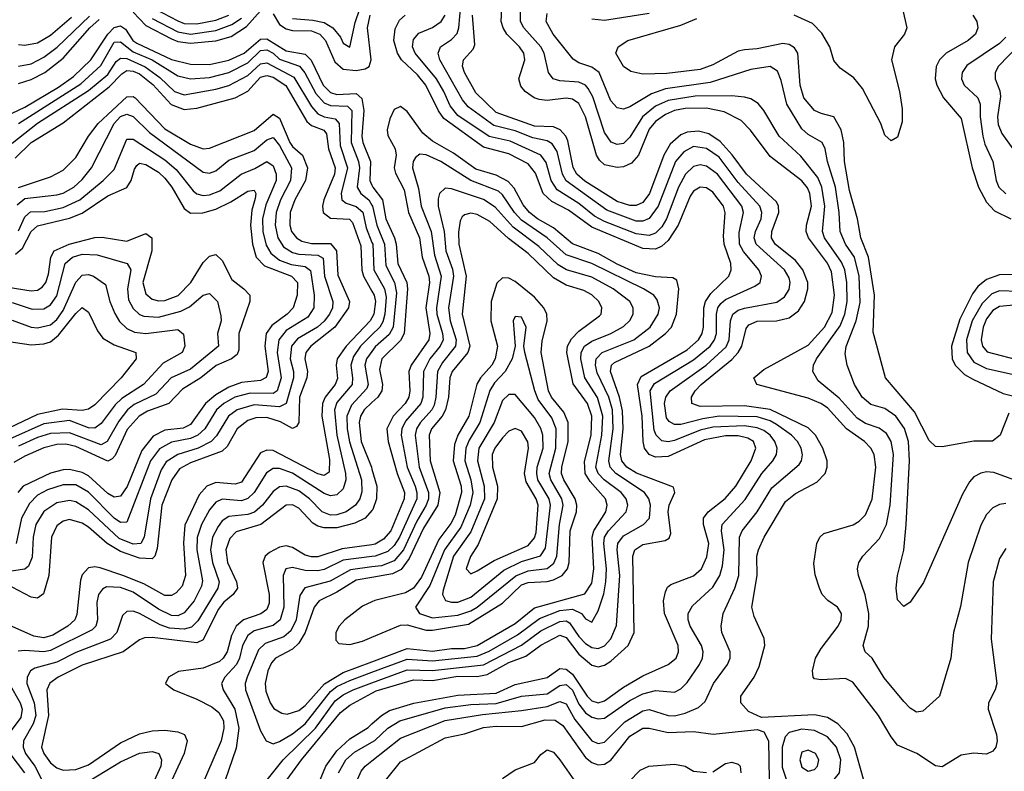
# Model space of a CAD drawing. Header units: inches. Extents: x 501365 to 657855, y 482276 to 547543.
# Tile 577 of 656: x 588894 to 591986, y 514534 to 516896. Entities that reach past the tile are written whole.
import ezdxf

# ---------------------------------------------------------------- set-up
doc = ezdxf.new("R2010")
doc.units = ezdxf.units.IN
doc.header["$MEASUREMENT"] = 0
doc.layers.add('A5581', color=7, linetype='Continuous')
doc.layers.add('A5591', color=7, linetype='Continuous')

msp = doc.modelspace()

# ---------------------------------------------------------------- linework, layer by layer
at = {"layer": 'A5581', "color": 5}
for points, elevation in [([(589750, 516899.3), (589814.3, 516894.3), (589850, 516886.7), (589877.4, 516870), (589901, 516841), (589910, 516822), (589930, 516809.4), (589947, 516887), (589990, 517014)], 2540), ([(589250, 516918.9), (589290, 516877.2), (589370, 516835.7), (589390, 516827.1), (589430, 516821.4), (589510, 516829.5), (589557.5, 516842.5), (589605.7, 516874.3), (589650, 516923.5)], 2520), ([(589317.7, 516930), (589390, 516892.1), (589410, 516883.6), (589450, 516882.9), (589510, 516893.8), (589550.3, 516909.7)], 2560), ([(588890, 516749.5), (588930, 516757.1), (588970, 516777.7), (589011.2, 516808.8), (589112.9, 516907.1)], 2540), ([(588890, 516818), (588910, 516815.3), (588950, 516823), (588990, 516847.3), (589056.6, 516903.4)], 2560), ([(588890, 516695.5), (588930, 516708.2), (588972.2, 516730), (589030, 516774.4), (589114.1, 516870), (589143.6, 516896.4)], 2520), ([(589310, 516899.4), (589390, 516857.9), (589430, 516850.5), (589510, 516862), (589560, 516880.1), (589590, 516900.2)], 2540), ([(589690, 516914.4), (589710, 516880.7), (589730, 516867), (589750, 516861.4), (589810, 516860.3), (589836.2, 516850), (589854.3, 516830), (589883.7, 516763.7), (589910, 516740.5), (589950, 516735.6), (589978.4, 516741.6), (589991, 516749), (589997.7, 516770), (589985.8, 516870), (589994, 516910)], 2520), ([(588870, 516602.2), (588910, 516620.7), (589016.1, 516683.9), (589062.9, 516717.1), (589116.8, 516770), (589170, 516850.6), (589190, 516870.6), (589210, 516876.1), (589225.6, 516865.6), (589248.6, 516830), (589261.9, 516821.9), (589370, 516770.2), (589430, 516755.7), (589490, 516755.2), (589550, 516768.7), (589598.1, 516790), (589650, 516834.5), (589670, 516835.5), (589730, 516798.1), (589790, 516787.6), (589808.5, 516768.5), (589846.6, 516690), (589870, 516667.4), (589890, 516660.3), (589950, 516663.8), (589968, 516648), (589974.8, 516610), (589968.4, 516530), (589971.3, 516510), (589995.7, 516450), (589993.5, 516390), (590000, 516375.9)], 2480), ([(588890, 516569.6), (589085.4, 516694.6), (589148.8, 516751.2), (589190, 516825.1), (589210, 516826), (589250, 516795), (589309.3, 516769.3), (589390, 516719.1), (589430, 516709.6), (589490, 516713.9), (589550, 516730.2), (589610, 516760.1), (589650, 516798.7), (589670, 516801), (589690, 516790.2), (589710, 516771.7), (589772.6, 516750), (589789.2, 516729.2), (589823.8, 516663.8), (589850, 516634.9), (589870, 516625.7), (589923.5, 516623.5), (589936.3, 516610), (589934.8, 516510), (589957.7, 516450), (589960.4, 516430), (589953.8, 516370), (589965.2, 516350), (589990.1, 516330.1), (590000, 516312.5)], 2460), ([(588870, 516508.1), (588950, 516570.2), (589110, 516673.2), (589170, 516723.8), (589196.2, 516763.8), (589210, 516775), (589230, 516773.2), (589287.3, 516747.3), (589334.3, 516714.3), (589379.5, 516670), (589410, 516659.1), (589510, 516677.2), (589550, 516689), (589610, 516720.2), (589650, 516757.2), (589670, 516760.5), (589755, 516714.9), (589810, 516622.6), (589830, 516600.2), (589850, 516590.5), (589884, 516584), (589897.2, 516570), (589900, 516500), (589923.2, 516430), (589902.9, 516350), (589905.8, 516330), (589918.8, 516318.9), (589950, 516309.1), (589970.8, 516290.8), (589981.5, 516241.5), (590000, 516195.6)], 2440), ([(588879.5, 516460.5), (588930, 516510.3), (589030, 516572), (589174.9, 516685.1), (589214, 516726), (589230, 516736.2), (589250, 516734.2), (589270, 516725.8), (589311.6, 516691.6), (589369.2, 516629.2), (589410, 516614), (589450, 516617.4), (589570, 516650.1), (589610, 516671.4), (589650, 516714.6), (589670, 516720.7), (589690, 516714.9), (589729.2, 516689.2), (589795.9, 516575.9), (589810, 516563), (589849, 516549), (589857.5, 516537.5), (589863.2, 516490), (589884.2, 516430), (589882.2, 516410), (589848.3, 516330), (589844.2, 516310), (589846.9, 516290), (589870, 516272.3), (589929, 516269), (589938.7, 516258.7), (589964.8, 516184.8), (589968.3, 516108.3), (589973.8, 516090), (590000, 516043.1)], 2420), ([(588890, 516368.7), (588990, 516401.7), (589030, 516423), (589070, 516462.2), (589110, 516530.1), (589140, 516570), (589230, 516652.9), (589250, 516654.6), (589255.9, 516650), (589350, 516553.1), (589430, 516504.8), (589470, 516490.1), (589490, 516492.4), (589630, 516547.9), (589690, 516599.3), (589710, 516586.3), (589741.5, 516510), (589750, 516496.8), (589781.7, 516470), (589797, 516430), (589790.7, 516390), (589757.6, 516330), (589742.9, 516290), (589742, 516250), (589747.7, 516230), (589763, 516210), (589780.2, 516200.2), (589810, 516192.3), (589870, 516193), (589888.8, 516170), (589893, 516093), (589929, 516010), (589926.6, 515990), (589883, 515930), (589808.3, 515870), (589792.1, 515850), (589788.6, 515830), (589797, 515790), (589795.3, 515770), (589771.9, 515710), (589770, 515630), (589762.9, 515617.1), (589750, 515611.7), (589712.3, 515632.3), (589670, 515645.7), (589635.5, 515644.5), (589610, 515636.8), (589576.9, 515610), (589545.4, 515554.6), (589530, 515539.6), (589430, 515503.8), (589395.9, 515484.1), (589371, 515450), (589340, 515370), (589325.9, 515234.1), (589318.1, 515210), (589310, 515201.7), (589270, 515203.8), (589210, 515225.3), (589168.8, 515250), (589110, 515301.8), (589090, 515313.7), (589050, 515325.1), (589030, 515320.7), (589010, 515305.9), (588993.3, 515270), (588985.5, 515150), (588968, 515092), (588950, 515078.4), (588930, 515081.8), (588870, 515113)], 2380), ([(588885.8, 516314.2), (588910, 516333.7), (589010, 516345.1), (589030, 516350.9), (589063.5, 516370), (589090, 516393.5), (589119.1, 516430), (589190.4, 516570), (589210, 516591.5), (589230, 516599.1), (589250, 516592), (589301.1, 516541.1), (589470, 516416.3), (589490, 516413.8), (589510, 516420.9), (589550, 516453.8), (589630, 516485), (589670, 516518.3), (589690, 516525.4), (589710, 516500.5), (589747, 516430), (589744.2, 516390), (589712.2, 516330), (589698.8, 516290), (589696, 516250), (589704.1, 516210), (589722.4, 516182.4), (589750, 516164.2), (589770, 516158.6), (589830, 516156.3), (589846.3, 516146.3), (589850.9, 516090), (589877.2, 516010), (589876.2, 515990), (589867, 515970), (589850, 515948.9), (589829.4, 515930), (589766.6, 515893.4), (589747.7, 515870), (589743.4, 515830), (589753.6, 515790), (589753.1, 515770), (589730, 515689.9), (589710, 515679.7), (589630, 515685.6), (589576.5, 515670), (589549.5, 515650), (589512.2, 515587.8), (589495, 515570), (589454.6, 515550), (589390.8, 515529.2), (589353.9, 515506.1), (589338.3, 515481.7), (589304.2, 515390), (589284.3, 515270), (589274.3, 515250), (589250, 515247.6), (589206.2, 515266.2), (589110, 515356), (589070, 515380.8), (589050, 515385.5), (589010, 515377.9), (588970, 515351.1), (588944.7, 515310), (588935.8, 515270), (588932.7, 515207.3), (588921.1, 515178.9), (588910, 515169), (588830, 515158)], 2360), ([(588890, 516232.8), (588910, 516276.4), (588928, 516292), (588973.1, 516293.1), (589030, 516305.2), (589083, 516330), (589156.3, 516390), (589190, 516425.5), (589230, 516520.5), (589250, 516519.9), (589350, 516455.7), (589384.7, 516424.7), (589438.4, 516358.4), (589450, 516348.8), (589470, 516343.1), (589490, 516344.9), (589521.7, 516358.3), (589589.5, 516410.5), (589632.2, 516427.8), (589670, 516450.1), (589690, 516437), (589698.7, 516410), (589698.6, 516390), (589666.6, 516313.5), (589656.6, 516270), (589657.2, 516230), (589667.2, 516187.2), (589682, 516162), (589710, 516139.9), (589746.7, 516126.6), (589790, 516120.5), (589807.4, 516107.4), (589818.6, 516030), (589817.7, 515990), (589798.6, 515961.4), (589730, 515918.7), (589707.2, 515890), (589702.1, 515850), (589714.6, 515770), (589702.2, 515730), (589690, 515720.9), (589617.8, 515722.2), (589569.7, 515710), (589535, 515690), (589512, 515670), (589475.5, 515610), (589453.2, 515590), (589430, 515580.1), (589370, 515568.3), (589332.6, 515547.4), (589304.9, 515510), (589230, 515316.8), (589210, 515315.7), (589190, 515329.4), (589110, 515411.3), (589070, 515434.6), (589030, 515434.3), (588981.4, 515418.6), (588950, 515402.4), (588924.3, 515375.7), (588899.6, 515330), (588882.9, 515250)], 2340), ([(588880.9, 516159.1), (588902.3, 516177.7), (588930, 516230.4), (588950, 516248), (589050, 516271.6), (589090, 516288.3), (589170, 516341.9), (589230, 516368.1), (589243.7, 516390), (589253.9, 516426.1), (589262.1, 516437.9), (589270, 516444.5), (589290, 516440.7), (589330, 516416.3), (589350, 516397.5), (589371.4, 516370), (589410, 516302.2), (589430, 516287.5), (589468.7, 516288.7), (589510, 516300.2), (589557.1, 516322.9), (589610, 516357.3), (589630, 516360.1), (589634.9, 516350), (589633.4, 516333.4), (589623.2, 516296.8), (589619, 516250), (589625, 516190), (589636.8, 516150), (589662.2, 516122.2), (589747.7, 516090), (589765.7, 516070), (589765, 516030), (589752.7, 515990), (589733.5, 515970), (589685.1, 515934.9), (589667.6, 515910), (589663.3, 515870), (589673.8, 515790), (589668.2, 515771.8), (589650, 515762.1), (589590, 515755.8), (589550, 515741.7), (589510, 515717.1), (589477.3, 515690), (589430, 515623.7), (589407.2, 515612.8), (589350, 515605.6), (589313.1, 515586.9), (589277.3, 515542.7), (589230.8, 515429.2), (589210, 515398.5), (589190, 515395.7), (589170, 515406.7), (589110, 515462.2), (589090, 515472.8), (589050, 515482.1), (589030, 515481.6), (588990, 515470.9), (588905.1, 515430), (588887.9, 515410)], 2320), ([(588830, 516060), (588930, 516043.8), (588950, 516046.2), (588964.7, 516055.3), (588975.8, 516070), (588984.2, 516095.8), (588991.2, 516150), (589002.4, 516170), (589049.2, 516190.8), (589130, 516211.1), (589152.3, 516212.3), (589230, 516199.5), (589290, 516223.8), (589308.7, 516210), (589309.1, 516170), (589280, 516070), (589290, 516034.8), (589310, 516017.6), (589330, 516012.3), (589350, 516013.2), (589391.2, 516028.8), (589430.8, 516070), (589470, 516132.4), (589490, 516152.4), (589510, 516158), (589530, 516139.1), (589559.4, 516079.4), (589597.9, 516050), (589615.9, 516030), (589616.5, 516010), (589581.4, 515910), (589581.8, 515858.2), (589576.3, 515843.7), (589558.5, 515830), (589510.3, 515809.7), (589462.1, 515770), (589405.4, 515734.6), (589361.6, 515690), (589294.7, 515665.3), (589268.5, 515650), (589231.5, 515608.5), (589193.1, 515526.9), (589183.6, 515516.4), (589170, 515508.3), (589070, 515555.3), (589038.3, 515561.7), (589010, 515561.2), (588970, 515550.8), (588910, 515524.5), (588875.7, 515504.3)], 2280), ([(588870, 516006.8), (588933.4, 515986.6), (588970, 515987.2), (588990, 515999.5), (589010, 516028.6), (589036.4, 516130), (589059.6, 516150), (589090, 516158.5), (589137.4, 516157.4), (589231.2, 516130), (589243, 516110), (589232.6, 516050), (589235.9, 516015.9), (589250, 515988.3), (589269.6, 515969.6), (589284, 515964), (589330, 515961.3), (589399.8, 515980.2), (589426.9, 515993.1), (589470, 516030.6), (589490, 516035.5), (589514.5, 516010), (589525.7, 515965.7), (589525.9, 515950), (589514.7, 515910), (589517.5, 515870), (589430, 515797.5), (589369.7, 515770.3), (589321.3, 515718.7), (589253.6, 515686.4), (589232.1, 515670), (589205.3, 515634.8), (589168.6, 515570), (589150, 515560.3), (589050, 515597.8), (588990, 515595.7), (588950, 515583), (588890, 515555.4)], 2260), ([(588870, 515952.1), (588929.6, 515929.6), (588950, 515927.5), (588990, 515936.7), (589010, 515953.7), (589030, 515981.6), (589070, 516070.7), (589090, 516093.3), (589110, 516095.5), (589125.3, 516090), (589163.3, 516063.3), (589176.7, 516010), (589192.5, 515972.5), (589207.6, 515947.6), (589230, 515925.3), (589254, 515914), (589290, 515909.3), (589390, 515922.7), (589408, 515908), (589412.3, 515870), (589404.1, 515850), (589343.9, 515816.1), (589282.2, 515750), (589214.2, 515705.8), (589194, 515686), (589150, 515627.5), (589130, 515612.4), (589110, 515613.3), (589050, 515636.4), (588970, 515626.3), (588862, 515578)], 2240), ([(588830, 515888.6), (588930, 515873.7), (588970, 515876.9), (588990, 515883.6), (589015.8, 515904.2), (589070, 515973), (589090, 515991.4), (589110, 515977.3), (589137.8, 515917.8), (589154.6, 515894.6), (589190, 515874.4), (589258, 515850), (589259.4, 515830), (589212, 515770), (589130, 515686.2), (589110, 515671.8), (589090, 515667.8), (589027.7, 515672.3), (588950, 515654.9), (588837.8, 515602.2)], 2220), ([(590000, 515959.5), (589994.5, 515950), (589918.7, 515870), (589891, 515830), (589887.9, 515810), (589891.3, 515768.7), (589884.2, 515750), (589852.8, 515710), (589844.4, 515690), (589842.9, 515650), (589866.5, 515513.5), (589865.7, 515474.3), (589850, 515463.7), (589830, 515469), (589690, 515541.8), (589670, 515543.2), (589650, 515534.4), (589590, 515442.5), (589570, 515436.2), (589510, 515442), (589481, 515430), (589457.5, 515402.5), (589412.8, 515307.2), (589408.2, 515251.8), (589414.3, 515150), (589403.7, 515116.3), (589385, 515095), (589370, 515086.7), (589350, 515087.2), (589283.6, 515123.6), (589218.1, 515150), (589146.3, 515173.7), (589130, 515176.8), (589110, 515173.2), (589090, 515152), (589084.7, 515135.3), (589073.5, 515026.5), (589066.7, 515010), (589044.9, 514990), (588997.6, 514962.4), (588970, 514954), (588938.6, 514958.6), (588870, 514989.5)], 2420), ([(590000, 515905.7), (589964.1, 515870), (589942, 515838), (589933.4, 515810), (589939.3, 515770), (589937.3, 515750), (589890, 515693.3), (589882, 515670), (589890, 515590), (589916.3, 515470), (589917.9, 515450), (589910, 515421.4), (589890, 515402.8), (589870, 515399.8), (589850, 515407.4), (589750, 515471), (589710, 515485.7), (589690, 515485.4), (589668.4, 515471.6), (589629.9, 515410.1), (589610, 515390.9), (589590, 515384.5), (589530, 515389), (589510, 515379.9), (589490, 515356.2), (589464.5, 515310), (589451.1, 515268.9), (589450, 515230), (589467.5, 515132.5), (589464.3, 515115.7), (589441.7, 515070), (589410, 515032.3), (589390, 515023.1), (589370, 515023.5), (589330, 515043.5), (589250, 515097.5), (589210, 515112.2), (589166.6, 515113.4), (589153.3, 515106.7), (589141.3, 515090), (589135.5, 515064.5), (589138.1, 515010), (589132.4, 514990), (589121, 514979), (588990, 514913.7), (588970, 514910.2), (588910, 514914.3), (588888.7, 514911.3)], 2440), ([(590000, 515853.6), (589983, 515830), (589977.9, 515810), (589987.9, 515750), (589983.5, 515736.5), (589935.2, 515684.8), (589921.1, 515650), (589922.2, 515610), (589929.7, 515569.7), (589967.2, 515450), (589967.8, 515412.2), (589961.6, 515390), (589948.4, 515370), (589919.1, 515350), (589890, 515340), (589870, 515339.2), (589843.5, 515350), (589803.8, 515390), (589770, 515415.5), (589730, 515430.2), (589710, 515427.6), (589690, 515413.1), (589656.1, 515370), (589631, 515349), (589610, 515341.6), (589550, 515334.6), (589530, 515320.9), (589516.5, 515303.5), (589499.5, 515270), (589492.8, 515230), (589499, 515190), (589519.9, 515130), (589516.1, 515110), (589453.1, 515006.9), (589433, 514987), (589410, 514981.2), (589364.4, 514984.4), (589334.9, 514994.9), (589270, 515030.6), (589250, 515037), (589230, 515036.4), (589216.6, 515023.4), (589198.3, 514970), (589179.1, 514950), (589070, 514907.1), (589010, 514877), (588941.1, 514858.9), (588927.4, 514850), (588917.1, 514830), (588916.3, 514810), (588939.1, 514750), (588944.5, 514710), (588936.4, 514683.6), (588905.8, 514630), (588904.6, 514610), (588912.2, 514590), (588941.8, 514550), (588970, 514494.8)], 2460), ([(590000, 515692.7), (589975.8, 515670), (589964.1, 515650), (589959.5, 515630), (589966.1, 515570), (589998.2, 515490), (590000, 515483.7)], 2480), ([(590000, 515353.7), (589978.7, 515330), (589946.5, 515313.5), (589890, 515299.6), (589850, 515298.9), (589830, 515304), (589814.3, 515314.3), (589770, 515361.4), (589750, 515371.1), (589730, 515370.6), (589650.7, 515309.3), (589573.7, 515286.3), (589554, 515266), (589541.4, 515230), (589546.8, 515190), (589575, 515130), (589577.4, 515110), (589564.6, 515090), (589534.7, 515065.3), (589516.9, 515043.1), (589470, 514947.2), (589450, 514938), (589310, 514954.9), (589285.9, 514954.1), (589270, 514947.4), (589218.9, 514910), (589090, 514867.6), (589014.1, 514830), (588988.4, 514811.6), (588979.1, 514790), (588984.6, 514710), (588962.7, 514610), (588969.1, 514590), (588990, 514560.7), (589010, 514545.4), (589030, 514538.3), (589070, 514540.2), (589110, 514554.3), (589210, 514623.9), (589270, 514652.4), (589310, 514661.9), (589350, 514664.1), (589390, 514658.9), (589411.2, 514650), (589419.4, 514630), (589410.6, 514590), (589299.3, 514350)], 2480), ([(590000, 515246.2), (589906.6, 515233.4), (589830, 515208.4), (589810, 515207.9), (589790, 515213.5), (589750, 515237.1), (589730, 515242.2), (589710, 515238.7), (589678.2, 515221.8), (589664.6, 515210), (589657.1, 515190), (589677.2, 515090), (589677, 515063), (589670, 515042.7), (589651.3, 515028.7), (589596.8, 515010), (589573.2, 514990), (589558.5, 514961.5), (589544.8, 514910), (589533.1, 514890), (589520.7, 514879.4), (589470, 514858.8), (589392.3, 514847.7), (589360.7, 514830), (589351.3, 514810), (589361.6, 514801.6), (589377.3, 514790), (589450, 514760.9), (589496.8, 514736.8), (589519, 514719), (589533.2, 514693.2), (589534.5, 514670), (589525.9, 514630), (589456.8, 514470)], 2520), ([(590000, 515208.8), (589910, 515198.1), (589850, 515168.8), (589830, 515163.9), (589790, 515165.6), (589750, 515174.8), (589729.1, 515170), (589720.6, 515150), (589723.2, 515050), (589711.7, 515010), (589690, 514992.7), (589630, 514975.7), (589610, 514960.5), (589593.6, 514930), (589584, 514890), (589574.4, 514870), (589538.4, 514830), (589527.9, 514810), (589533, 514790), (589569.8, 514729.8), (589581.8, 514670), (589573.3, 514606.7), (589526.6, 514470)], 2540), ([(590000, 515176.3), (589932.8, 515167.2), (589868.6, 515131.4), (589789.6, 515110.4), (589773.8, 515086.2), (589761.5, 515010), (589744.7, 514975.3), (589723.4, 514956.6), (589664.1, 514935.9), (589643.6, 514916.4), (589608.2, 514830), (589602.1, 514810), (589603, 514790), (589650, 514661.2), (589667.5, 514630), (589690, 514621.2), (589710, 514627.9), (589750, 514651.8), (589790, 514683.3), (589870, 514785.5), (589890, 514800.5), (589930, 514819.9), (590000, 514845.8)], 2560), ([(590000, 515143.4), (589950, 515134.4), (589890, 515096.9), (589833.8, 515070), (589818.2, 515050), (589790, 514970), (589770, 514937.2), (589750, 514918.2), (589696.9, 514890), (589684.6, 514875.4), (589673, 514850), (589664.2, 514810), (589666.2, 514786.2), (589679.9, 514750), (589691.9, 514731.9), (589716.6, 514716.6), (589733.8, 514713.8), (589770, 514725.3), (589790, 514740.6), (589851, 514809), (589910, 514844.5), (590000, 514878.7)], 2580), ([(590000, 515066.8), (589970, 515052.9), (589915, 515010), (589896.7, 514990), (589886.7, 514970), (589886.2, 514946.2), (589895.5, 514935.5), (589930, 514933.1), (589970, 514943), (590000, 514955.7)], 2620), ([(588861.2, 514810), (588894.9, 514750), (588901.5, 514730), (588897.1, 514702.9), (588857.1, 514650)], 2440), ([(589650, 514481.2), (589720.6, 514570), (589822.5, 514670), (589884.6, 514755.4), (589910, 514774.7), (589940.6, 514790), (590000, 514812.1)], 2540), ([(589705, 514470), (589779.1, 514570), (589900.6, 514719.4), (589930, 514741.8), (590000, 514780.3)], 2520), ([(589830.3, 514489.7), (589855, 514550), (589890, 514598.9), (589930, 514635.9), (589988, 514672), (590000, 514683)], 2480), ([(589895, 514530), (589917.4, 514570), (589945.5, 514594.5), (590000, 514625.8)], 2460), ([(588862.9, 514590), (588909.2, 514530)], 2440), ([(589114.5, 514505.5), (589210, 514564.3), (589270, 514591), (589310, 514596.9), (589330.8, 514590.8), (589339.4, 514570), (589336.6, 514550), (589236.8, 514330)], 2460), ([(589890, 514359.4), (589965.6, 514534.4), (589978.1, 514550), (590000, 514567.4)], 2440)]:
    msp.add_lwpolyline(points, dxfattribs=dict(at, elevation=elevation))
at = {"layer": 'A5591', "color": 5}
for points, elevation in [([(590000, 514567.4), (590090, 514639), (590230, 514693.5), (590347.3, 514712.7), (590470, 514724.9), (590550, 514738.4), (590590, 514753.4), (590610, 514746.8), (590637, 514697), (590690, 514630.1), (590710, 514622.2), (590730, 514626.3), (590794.1, 514690), (590850, 514724.3), (590870, 514728.3), (590929.8, 514709.8), (590950, 514709), (590983.4, 514716.6), (591024.9, 514735.1), (591046.7, 514753.3), (591072.2, 514810), (591116, 514870), (591125, 514890), (591124.9, 514910), (591098.8, 514970), (591096.6, 514990), (591103.2, 515030), (591139.9, 515110), (591151.7, 515150), (591154.3, 515270), (591162.2, 515290), (591209.9, 515350), (591255.3, 515424.7), (591341.4, 515498.6), (591348.5, 515510), (591351.7, 515528.3), (591348, 515550), (591336.6, 515570), (591317.1, 515590), (591270, 515624), (591250, 515635.9), (591210, 515648.3), (591090, 515649.7), (591038.4, 515641.6), (590970, 515623.8), (590950, 515624.1), (590933.4, 515633.4), (590925.3, 515645.3), (590919, 515690), (590922.8, 515710), (590935.9, 515730), (591049.6, 515810.4), (591111.7, 515868.3), (591121.1, 515890), (591125.4, 515950), (591133, 515970), (591150, 515983), (591170, 515989.5), (591271.3, 516008.7), (591295.1, 516024.9), (591310, 516047.8), (591313.4, 516070), (591310, 516084.4), (591295.2, 516110), (591206.3, 516190), (591200.3, 516210), (591204.2, 516230), (591221.9, 516270), (591224.1, 516290), (591218, 516310), (591150, 516384.3), (591090, 516463.9), (591050, 516491.2), (591010, 516497), (590979.2, 516480.8), (590953.4, 516450), (590898.7, 516310), (590870, 516270.9), (590850, 516262.7), (590830, 516263.1), (590737.7, 516297.7), (590609.3, 516389.3), (590598.1, 516410), (590581.7, 516481.6), (590565.9, 516505.9), (590550, 516515.3), (590504.6, 516524.6), (590450, 516546.1), (590383.1, 516563.1), (590302.2, 516622.2), (590284, 516644), (590213.5, 516770), (590207.4, 516790), (590215.4, 516810), (590250, 516833.9), (590267.4, 516852.6), (590272.8, 516870), (590279.2, 516940.8)], 2440), ([(591990, 515234.2), (591970, 515202.6), (591950.5, 515129.5), (591944.2, 514950), (591961.9, 514810), (591956.6, 514790), (591935.7, 514750), (591935.1, 514730), (591960.9, 514650), (591963.5, 514630), (591959, 514610), (591950, 514597.2), (591930, 514588.2), (591888.6, 514591.4), (591850, 514585), (591790, 514548.6), (591770, 514551.1), (591710.6, 514590.6), (591650, 514616.4), (591630, 514642.2), (591590.2, 514710.2), (591510, 514813.9), (591486.4, 514826.4), (591410, 514822), (591390, 514825.2), (591385, 514830), (591383, 514850), (591392.5, 514890), (591410, 514920.5), (591464.2, 514990), (591473.6, 515010), (591474.6, 515030), (591461.8, 515050), (591431.1, 515071.1), (591413.4, 515090), (591405.2, 515110), (591392, 515152), (591387.3, 515187.3), (591396.7, 515250), (591405.9, 515270), (591418.9, 515281.1), (591511, 515309), (591530, 515319.8), (591550, 515339.8), (591570.7, 515389.3), (591582.6, 515490), (591577.2, 515530), (591566.9, 515550), (591546.5, 515570), (591490, 515609.9), (591430, 515676.2), (591409.8, 515689.8), (591370, 515706.3), (591208.5, 515750), (591199.4, 515770), (591230, 515797.1), (591370, 515873.2), (591421.4, 515930), (591444.6, 515975.4), (591452.7, 516030), (591443.3, 516103.3), (591430.4, 516130.4), (591371, 516210), (591363.1, 516230), (591364.1, 516250), (591380.4, 516310), (591375.4, 516350), (591367.6, 516367.6), (591349.6, 516389.6), (591250, 516465.8), (591188.7, 516548.7), (591159.3, 516579.3), (591106.1, 516606.1), (591050, 516618.1), (590983, 516617), (590950, 516610.1), (590921.9, 516598.1), (590890, 516575.9), (590870, 516551.7), (590836.5, 516470), (590815.4, 516444.6), (590790, 516433.3), (590770, 516430.9), (590730, 516440.1), (590714, 516454), (590704.8, 516470), (590670.9, 516590.9), (590650, 516632.2), (590630, 516645.9), (590610, 516649.2), (590550, 516642.2), (590524.5, 516644.5), (590508.8, 516650), (590480.7, 516670), (590467.3, 516687.3), (590461.5, 516710), (590479.9, 516770), (590476.7, 516790), (590463.1, 516810), (590423.6, 516850), (590411.4, 516870), (590406.1, 516890), (590408.6, 516950)], 2380), ([(591990, 515375.7), (591970, 515372.5), (591950, 515362.1), (591930, 515340.7), (591912, 515308), (591871.8, 515190), (591848.2, 515051.8), (591826.1, 514970), (591817.8, 514890), (591781.6, 514770), (591730, 514723), (591710, 514720.5), (591690, 514732.4), (591670, 514753.3), (591608.5, 514828.5), (591570.6, 514890), (591548.8, 514910), (591542.6, 514930), (591559, 514990), (591559.9, 515030), (591549.1, 515089.1), (591527.4, 515150), (591524.8, 515170), (591529, 515190), (591541, 515210), (591594.1, 515265.9), (591615.3, 515310), (591627, 515370), (591638.1, 515530), (591630.2, 515570.2), (591615.3, 515595.3), (591592.2, 515612.2), (591550, 515627.5), (591523.5, 515643.5), (591466.6, 515706.6), (591401, 515761), (591384.1, 515790), (591386, 515810), (591396, 515830), (591470, 515933.6), (591484.6, 515970), (591491.6, 516010), (591490.8, 516070), (591485, 516110), (591473.9, 516133.9), (591421.3, 516210), (591414.6, 516230), (591422.4, 516310), (591412.9, 516370), (591400.3, 516400.3), (591346.7, 516466.7), (591278.7, 516530), (591230.5, 516610.5), (591212.4, 516632.4), (591190, 516646.7), (591170, 516652.2), (591130, 516656.4), (591014.9, 516654.9), (590930, 516642), (590890, 516623.6), (590849.3, 516590.7), (590810, 516526.2), (590790, 516507), (590770, 516503.1), (590751, 516511), (590730, 516541.6), (590693, 516653), (590679.2, 516679.2), (590670, 516690.3), (590650, 516699.2), (590590, 516704), (590569.1, 516710), (590554.6, 516730), (590540.7, 516790), (590530.2, 516810), (590477, 516870), (590466.8, 516890), (590466.7, 516930)], 2360), ([(591665.9, 516930), (591679.2, 516870), (591672.5, 516850), (591641.1, 516810), (591631.1, 516770), (591656.5, 516670), (591664.6, 516615.4), (591664.8, 516575.2), (591650, 516526.6), (591630, 516515.1), (591610, 516533.2), (591598.3, 516570), (591539.9, 516679.9), (591513.1, 516713.1), (591470, 516743.4), (591450, 516767.7), (591437.7, 516810), (591413, 516853), (591383.4, 516883.4), (591326.2, 516910)], 2280), ([(590000, 514625.8), (590009, 514631), (590050.1, 514669.9), (590087.5, 514692.5), (590230, 514733.5), (590310, 514744.4), (590390, 514747.8), (590470, 514770), (590550, 514778), (590590, 514803.9), (590610, 514807.3), (590630, 514788.8), (590650, 514745.5), (590670, 514718), (590690, 514704.7), (590710, 514698.9), (590730, 514701), (590810, 514757), (590850, 514777.7), (590890, 514788.5), (590950, 514783), (590970, 514793.4), (590990, 514813.1), (591028.4, 514870), (591037.5, 514890), (591039.9, 514910), (591034.3, 514930), (590999.5, 514990), (590992.8, 515010), (590993.2, 515030), (591006.3, 515053.7), (591070, 515112.7), (591092.2, 515150), (591100.3, 515179.7), (591105.5, 515230), (591097.7, 515290), (591099.3, 515310), (591171.6, 515388.4), (591223.9, 515470), (591258.2, 515510), (591269.9, 515530), (591272.1, 515550), (591265.1, 515570), (591250, 515589.9), (591230, 515604.7), (591210, 515613.5), (591170, 515619.8), (591070, 515615.8), (591030, 515605.7), (590950, 515573.6), (590930, 515569.5), (590910, 515572.1), (590892.1, 515590), (590886.3, 515606.3), (590873.7, 515730), (590887.2, 515752.8), (591010, 515827.1), (591061.5, 515870), (591075.4, 515890), (591081.4, 515910), (591081.4, 515970), (591085.7, 515990), (591095.6, 516004.4), (591110, 516016.2), (591202, 516058), (591218.7, 516070), (591223.2, 516090), (591214.7, 516110), (591166.9, 516166.9), (591154.5, 516190), (591153.3, 516226.7), (591166.6, 516290), (591161.2, 516310), (591085, 516410), (591050, 516435.9), (591030, 516439.5), (591010, 516434.1), (590984.6, 516410), (590962.6, 516370), (590925, 516270), (590910, 516244.5), (590890, 516225.5), (590870, 516218.1), (590830, 516222.7), (590730, 516261.8), (590698.8, 516278.8), (590650, 516318.4), (590581, 516361), (590562.6, 516390), (590546.5, 516446.5), (590530.1, 516470.1), (590433.9, 516513.9), (590368.3, 516528.3), (590270, 516594.6), (590245, 516625), (590226.1, 516670), (590202.8, 516710), (590135.6, 516790), (590127.4, 516810), (590130, 516833.2), (590146.9, 516853.1), (590190, 516870.7), (590217.7, 516890), (590229.7, 516910.3)], 2460), ([(590000, 514683), (590029.6, 514710), (590054.5, 514725.5), (590131.9, 514748.1), (590270, 514773.6), (590390, 514779.5), (590450, 514807.6), (590550, 514829.2), (590590, 514857.7), (590610, 514855.4), (590630, 514840), (590676.2, 514770), (590690, 514755.4), (590710, 514749.8), (590730, 514755.6), (590790, 514798.7), (590850, 514833.9), (590930.5, 514869.5), (590954.9, 514890), (590962.5, 514910), (590961.1, 514930), (590918.3, 515030), (590915.6, 515070), (590921.3, 515098.7), (590927.5, 515112.5), (590938.9, 515121.1), (591010, 515148.2), (591035.1, 515170), (591051.9, 515208.1), (591058, 515250), (591041.4, 515310), (591040.6, 515330), (591056, 515350), (591108.9, 515391.1), (591142.4, 515430), (591190.6, 515510), (591205.3, 515550), (591197.9, 515570), (591180.6, 515580.6), (591150, 515588.1), (591110, 515588), (591044.1, 515575.9), (590930, 515523), (590890, 515521.3), (590870, 515529.7), (590856.1, 515550), (590851.6, 515570), (590848.6, 515650), (590833.3, 515750), (590845.2, 515774.8), (590990, 515858.7), (591024.8, 515890), (591036.8, 515910), (591041.1, 515930), (591042.2, 515990), (591047.6, 516010), (591064.5, 516035.5), (591120.1, 516090), (591128.3, 516110), (591127, 516130), (591106.1, 516190), (591103.8, 516216.2), (591109.3, 516289.3), (591103.3, 516310), (591070, 516354.2), (591050, 516367.9), (591030, 516369.5), (591010, 516356.7), (590999.3, 516340.7), (590961.1, 516250), (590930, 516202.4), (590910, 516184), (590890, 516175), (590850, 516176.6), (590690, 516243.6), (590617.1, 516297.1), (590564.8, 516324.8), (590537.7, 516350), (590513.6, 516413.6), (590490, 516442.5), (590430, 516474.3), (590350, 516495.1), (590225.5, 516585.5), (590209.2, 516609.2), (590168.9, 516690), (590142.7, 516722.7), (590092.3, 516770), (590079.7, 516790), (590068.7, 516830), (590073.2, 516866.8), (590086.2, 516893.9), (590104.5, 516910)], 2480), ([(591542.9, 514510), (591515.4, 514610), (591492.6, 514652.6), (591463, 514683), (591430, 514703.1), (591390, 514711.6), (591223.2, 514703.2), (591182, 514722), (591158, 514750), (591158.6, 514770), (591199.6, 514830), (591216.2, 514863.8), (591233.1, 514930), (591231.8, 514951.8), (591200.2, 515020.2), (591193.1, 515050), (591209.4, 515150), (591208.9, 515210), (591214, 515230), (591231.5, 515270), (591298.1, 515381.9), (591330, 515407.5), (591397.1, 515442.9), (591422.8, 515470), (591429.1, 515490), (591429.2, 515510), (591416.2, 515550), (591392.8, 515590), (591370, 515613.7), (591250.8, 515670.8), (591170, 515682.8), (591030, 515680.4), (591004.2, 515690), (591003.1, 515710), (591014.8, 515730), (591033.3, 515750), (591130, 515827.7), (591149.4, 515850), (591161.1, 515870), (591174.6, 515925.4), (591183, 515937), (591210, 515948.2), (591270.2, 515949.8), (591310, 515958.8), (591339.3, 515980.7), (591358.6, 516010), (591368.9, 516050), (591368.2, 516070), (591353.2, 516110), (591330, 516139), (591266.2, 516190), (591254.7, 516210), (591255.3, 516230), (591277.9, 516290), (591276.4, 516310), (591270, 516322.9), (591176, 516410), (591131.4, 516471.4), (591092.8, 516512.8), (591057.3, 516537.3), (591025.4, 516545.4), (590990, 516541.9), (590970, 516534.2), (590935.8, 516504.2), (590916.9, 516470), (590871, 516350), (590850, 516321.2), (590830, 516311.4), (590810, 516311.5), (590770, 516324.7), (590668.7, 516388.7), (590643.7, 516410), (590631.6, 516431.6), (590615.4, 516515.4), (590609.1, 516530), (590591.4, 516550), (590570, 516558.6), (590510, 516561.5), (590390, 516603.9), (590326, 516666), (590290.3, 516730), (590284.4, 516750), (590287.6, 516770), (590317.3, 516802.7), (590322.9, 516817), (590316, 516910)], 2420), ([(592050, 515437.6), (591952.7, 515472.7), (591930, 515475.2), (591911.5, 515471.5), (591890, 515459.9), (591876, 515444), (591854.6, 515405.4), (591732.3, 515127.7), (591690, 515065.6), (591670, 515051.8), (591650, 515073.2), (591646, 515110), (591650.6, 515150), (591670.4, 515229.6), (591677.5, 515310), (591688, 515510), (591684.5, 515570), (591671.7, 515611.7), (591645.2, 515650), (591610, 515674.2), (591566.4, 515686.4), (591538.8, 515710), (591515.1, 515750), (591492.2, 515810), (591485.5, 515845.5), (591489, 515869), (591520.3, 515950), (591533, 516007), (591529.8, 516090), (591514.7, 516150), (591487.3, 516190), (591470, 516230), (591467.4, 516290), (591455.1, 516370), (591430.8, 516450), (591423.5, 516490), (591413.9, 516510), (591370, 516534.7), (591350, 516552.7), (591302.4, 516630), (591284.9, 516704.9), (591273.4, 516733.4), (591250, 516748.7), (591190, 516738.9), (591061.9, 516698.1), (590921.3, 516678.8), (590877.4, 516662.6), (590810, 516622.1), (590790, 516614.9), (590770, 516618.9), (590750, 516641), (590713.6, 516730), (590690, 516747), (590650, 516760.5), (590632.1, 516772.1), (590569.1, 516850), (590546.8, 516890), (590550, 516914.9)], 2340), ([(590690, 516898.6), (590730, 516894.5), (590870, 516916.5)], 2340), ([(592000.2, 515659.8), (591972.9, 515590), (591948.9, 515571.1), (591890, 515571.1), (591790, 515554.2), (591770, 515555.1), (591750, 515573.3), (591703.6, 515663.6), (591612.8, 515770), (591574, 515914), (591577.8, 516030), (591559.5, 516150), (591535.1, 516210), (591524.7, 516270), (591499, 516359), (591483.5, 516450), (591481.4, 516510), (591473.7, 516550), (591450, 516590.4), (591410, 516600.7), (591390, 516610.8), (591356.4, 516650), (591344.7, 516690), (591336.7, 516790), (591327, 516807), (591310, 516818.1), (591290, 516820.9), (591210, 516804.5), (591170, 516801.4), (591150, 516797), (591070, 516754), (591030, 516738.7), (590926.2, 516726.2), (590850, 516724.9), (590813, 516733), (590790, 516749), (590765.8, 516790), (590773.5, 516810), (590803.1, 516830), (590970, 516878.2), (591020.2, 516899.8)], 2320), ([(591887.2, 516910), (591899.2, 516890), (591902.4, 516870), (591894.6, 516850), (591872.1, 516830), (591803.3, 516790), (591781.9, 516770), (591771.4, 516748.6), (591768.3, 516710), (591773.6, 516690), (591794.5, 516650), (591850, 516585), (591884.2, 516430), (591904.9, 516370), (591930, 516322.7), (591955.2, 516295.2), (592006, 516270)], 2320), ([(591990, 516840.3), (591970, 516821.1), (591868, 516752), (591852.8, 516730), (591851.2, 516710), (591859.8, 516690), (591902.1, 516650), (591909.7, 516630), (591909.5, 516590), (591917.7, 516530), (591924.5, 516504.5), (591949.7, 516450), (591959.5, 516390), (591968.2, 516370), (591990, 516348.6)], 2340), ([(592030, 516814.9), (591967.1, 516750), (591956.9, 516730), (591956.6, 516710), (591971.9, 516671.9), (591973.9, 516653.9), (591964.1, 516590), (591966.8, 516566.8), (591978.2, 516538.2), (592012.5, 516490)], 2360), ([(590000, 514780.3), (590012.7, 514787.3), (590130, 514821.3), (590190, 514820), (590270, 514832.8), (590330, 514832.7), (590361.9, 514838.1), (590430, 514875.8), (590483.5, 514896.5), (590530, 514930.3), (590590, 514962.4), (590610, 514954.7), (590650, 514902.2), (590690, 514867.3), (590710, 514862.4), (590730, 514868.2), (590750, 514880.6), (590804.4, 514930), (590823.1, 514970), (590818.7, 515210), (590825.1, 515230), (590850, 515246.6), (590921, 515259), (590933.3, 515266.7), (590938.8, 515281.2), (590930.5, 515350), (590933.5, 515370), (590950.5, 515410), (590947.3, 515427.3), (590830.7, 515470.7), (590800.5, 515490), (590784.8, 515510), (590780.5, 515530), (590789.2, 515610.8), (590786.9, 515666.9), (590777.3, 515710), (590749.3, 515790), (590752.5, 515810), (590761.4, 515818.6), (590869.9, 515870), (590922.1, 515910), (590940.2, 515930), (590956.1, 515970), (590963.1, 516050), (590957.3, 516077.3), (590944.5, 516084.5), (590890, 516088.3), (590830, 516100.7), (590770, 516127.4), (590710, 516160.9), (590630, 516191.1), (590570, 516241.9), (590519.4, 516270), (590494.1, 516290), (590474.3, 516314.3), (590446.5, 516366.5), (590427.4, 516387.4), (590390, 516407), (590325.9, 516425.9), (590255.8, 516475.8), (590190, 516513.6), (590159.3, 516539.3), (590110, 516607.3), (590090, 516623.4), (590070, 516613.8), (590056.3, 516583.7), (590047.4, 516550), (590050, 516532), (590073.3, 516490), (590075.5, 516470), (590069.8, 516430), (590073.7, 516413.7), (590100.8, 516360.8), (590114.3, 516290), (590149.6, 516210), (590157.2, 516150), (590178.4, 516090), (590180.8, 516070), (590169.1, 515990), (590181.8, 515910), (590178.8, 515890), (590123.3, 515810), (590115.9, 515790), (590119.3, 515730), (590116.2, 515710), (590104.7, 515690), (590066.9, 515650), (590047, 515610), (590050.5, 515570), (590078.8, 515470), (590102.3, 515410), (590101.4, 515390), (590059.1, 515290), (590036.6, 515263.4), (590010, 515247.6), (590000, 515246.2)], 2520), ([(590000, 514812.1), (590110, 514852.9), (590190, 514850.6), (590350, 514868.5), (590470, 514930.6), (590530, 514975.6), (590590, 515005.4), (590610, 515007), (590620.4, 515000.4), (590650, 514957.6), (590670, 514936.1), (590690, 514923), (590710, 514919.9), (590730, 514929), (590750, 514950.1), (590767.5, 514992.5), (590778.2, 515150), (590770.2, 515229.8), (590772.5, 515250), (590790, 515273.8), (590853, 515310), (590871.1, 515330), (590874.6, 515370), (590869.2, 515390), (590855.5, 515410), (590766.1, 515470), (590748, 515490), (590743.5, 515510), (590757.5, 515610), (590755.5, 515670), (590744.2, 515710), (590706.7, 515786.7), (590701.5, 515810), (590704, 515830), (590722.9, 515850), (590822.1, 515890), (590873.5, 515930), (590899.1, 515970), (590902.4, 515990), (590895.7, 516015.7), (590885.2, 516030), (590852.4, 516050), (590690, 516129.7), (590610, 516156.9), (590550.5, 516210.5), (590470, 516265.4), (590447.8, 516290), (590410, 516345.7), (590396.9, 516356.9), (590310, 516390), (590216.2, 516450), (590170, 516470.6), (590150, 516473.3), (590136.8, 516463.2), (590129.5, 516450.5), (590127.7, 516430), (590145.6, 516365.6), (590154, 516310), (590185.4, 516230), (590195.9, 516155.9), (590216.8, 516090), (590202.4, 515990), (590203.4, 515970), (590221.6, 515910), (590223, 515890), (590214.2, 515870), (590181.8, 515830), (590162.1, 515790), (590159.6, 515710), (590153.5, 515690), (590105.7, 515634.3), (590093.6, 515610), (590091.4, 515590), (590110, 515490), (590135.6, 515430), (590141.3, 515410), (590140.6, 515390), (590086.7, 515270), (590070, 515243.5), (590050, 515225.2), (590010, 515210), (590000, 515208.8)], 2540), ([(590000, 516375.9), (590002.7, 516370), (590033.1, 516330), (590043, 516270), (590071, 516210), (590075.9, 516190), (590081.3, 516130), (590109.1, 516070), (590111.9, 516050), (590101.4, 515910), (590090, 515887.6), (590030.8, 515830), (590023.3, 515796.7), (590033.4, 515750), (590031.3, 515730), (590018.3, 515710), (590000, 515692.7)], 2480), ([(590000, 514845.8), (590110, 514886.5), (590190, 514881.1), (590330, 514896.3), (590367.7, 514912.3), (590457, 514963), (590525.5, 515014.5), (590590, 515039.8), (590630, 515044), (590657.9, 515030), (590670, 515013.2), (590690, 515003.2), (590710, 515038), (590727.7, 515092.3), (590734.5, 515130), (590736.7, 515170), (590727.7, 515250), (590730.2, 515270), (590742.5, 515290), (590797.8, 515350), (590803.3, 515370), (590798.3, 515390), (590782.6, 515410), (590728.6, 515450), (590710.2, 515470), (590703.3, 515490), (590721.8, 515590), (590724.8, 515650), (590708.2, 515708.2), (590668.2, 515770), (590656, 515830), (590657.2, 515850), (590667.2, 515870), (590690, 515886), (590750, 515910.1), (590790, 515931.8), (590810, 515951), (590819.7, 515970), (590820.4, 515990), (590809.4, 516010), (590757, 516050), (590690, 516086.4), (590610.3, 516110.3), (590585, 516125), (590523.6, 516183.6), (590443.5, 516243.5), (590387.1, 516307.1), (590350, 516331.1), (590250, 516363.8), (590230, 516365.9), (590211.5, 516350), (590207.3, 516332.7), (590207.4, 516310), (590227, 516230), (590231.5, 516170), (590252.3, 516112.3), (590256, 516090), (590240.4, 515990), (590245.7, 515950), (590264.3, 515890), (590262.2, 515870), (590221, 515819), (590206.1, 515790), (590200.8, 515710), (590195.1, 515684.9), (590188.2, 515670), (590150.9, 515629.1), (590139.9, 515610), (590136, 515590), (590148.3, 515490), (590177.5, 515410), (590177.3, 515390), (590170.6, 515370), (590140.3, 515319.7), (590099.2, 515230), (590070, 515195.5), (590030, 515180.3), (590000, 515176.3)], 2560), ([(590000, 516312.5), (590001.4, 516310), (590014.7, 516250), (590038.9, 516190), (590043.3, 516123.3), (590070.4, 516070), (590077.4, 516037.4), (590066.8, 515930), (590053.5, 515906.5), (590010, 515867.4), (590000, 515853.6)], 2460), ([(590000, 514878.7), (590110, 514920.5), (590190, 514911.4), (590250, 514920.2), (590290, 514920), (590330, 514929.7), (590450, 514998.3), (590510, 515047.9), (590668.1, 515091.9), (590690, 515125.3), (590696.8, 515170), (590690.9, 515270), (590696.6, 515290), (590733.8, 515350), (590738.2, 515370), (590733.2, 515390), (590684.8, 515444.8), (590669.4, 515470), (590667.5, 515507.5), (590688.3, 515590), (590690, 515650), (590676.7, 515690), (590632.1, 515752), (590611.7, 515850), (590614.4, 515870), (590626.7, 515893.3), (590650, 515916.7), (590714.8, 515965.2), (590719.3, 515970), (590722, 515990), (590711.9, 516010), (590690, 516030.9), (590664.8, 516044.8), (590610, 516061.6), (590570, 516085.1), (590490, 516161), (590428.3, 516208.3), (590370, 516261.4), (590330, 516284.1), (590310, 516287.5), (590290, 516282.5), (590283.5, 516276.5), (590276.6, 516263.4), (590271.9, 516228.1), (590272.2, 516190), (590295.9, 516090), (590283.4, 515970), (590307.1, 515870), (590301.1, 515850), (590251.5, 515790), (590244.8, 515770), (590240.3, 515710), (590230.7, 515670), (590219.9, 515650), (590186.9, 515610), (590179.2, 515590), (590182.3, 515510), (590212.9, 515410), (590206.7, 515370), (590161.8, 515298.2), (590116.6, 515203.4), (590091.2, 515168.8), (590064.9, 515155.1), (590000, 515143.4)], 2580), ([(590000, 516195.6), (590002.3, 516190), (590006, 516110), (590038.9, 516050), (590044, 516024), (590040, 515970), (590033.8, 515946.2), (590024.5, 515930), (590000, 515905.7)], 2440), ([(592030, 516094.9), (591970, 516093.6), (591930, 516079.5), (591902.8, 516057.2), (591885.4, 516034.6), (591845.5, 515954.5), (591819.4, 515870), (591821.4, 515830), (591831.5, 515810), (591861, 515781), (591886.7, 515766.7), (591981.7, 515721.7), (592027.7, 515710)], 2320), ([(590000, 514955.7), (590090, 514993.8), (590110, 514994.6), (590170, 514978.3), (590190, 514977.5), (590303.5, 514996.5), (590410, 515062.6), (590470, 515120.2), (590490, 515127.8), (590550, 515130.2), (590570, 515136), (590596.9, 515150), (590614, 515170), (590619, 515190), (590622.3, 515290), (590642.2, 515350), (590643.7, 515370), (590638, 515390), (590602, 515450), (590595.1, 515470), (590595.8, 515490), (590615.7, 515570), (590616.1, 515630), (590602.5, 515662.5), (590564.2, 515710), (590554.4, 515730), (590531.7, 515850), (590534.5, 515885.5), (590550.5, 515950), (590548.6, 515970), (590539.9, 515990), (590510, 516024.3), (590450, 516073.1), (590430, 516083.2), (590410, 516084.9), (590391.8, 516068.2), (590374.7, 516010), (590373.1, 515950), (590393.8, 515870), (590387.1, 515830), (590376.2, 515810), (590340.5, 515770), (590329.2, 515750.8), (590304.6, 515650), (590270, 515590), (590259, 515561), (590255.1, 515510), (590280, 515430), (590281.4, 515410), (590260.9, 515339.1), (590247.3, 515312.7), (590210, 515262.2), (590155.4, 515144.7), (590130, 515110), (590105.4, 515094.6), (590009, 515071), (590000, 515066.8)], 2620), ([(590000, 516043.1), (590007.3, 516030), (590011.2, 516010), (590006, 515970), (590000, 515959.5)], 2420), ([(592030, 516041.7), (591970, 516043.9), (591945.9, 516034.1), (591916, 516004), (591884.5, 515950), (591866.6, 515890), (591869.1, 515850), (591890, 515819.8), (591930, 515799.8), (592019.7, 515779.7)], 2340), ([(592070, 516004.3), (591970, 515995), (591950, 515981.6), (591930, 515955.4), (591918.7, 515930), (591912.4, 515890), (591917.2, 515870), (591931.9, 515851.9), (592043.3, 515823.3)], 2360), ([(590000, 515483.7), (590014.9, 515430), (590014.3, 515390), (590003, 515357), (590000, 515353.7)], 2480), ([(590000, 514452.4), (590090, 514564.4), (590230, 514639.9), (590290, 514651.8), (590350, 514672.5), (590390, 514676.4), (590470, 514674.8), (590544.2, 514695.8), (590575.2, 514695.2), (590598.8, 514678.8), (590670, 514577.6), (590690, 514562.1), (590710, 514555.1), (590730, 514557), (590750, 514569), (590810, 514644.9), (590850, 514669.8), (590870, 514670.3), (590930, 514655.9), (591010, 514659.4), (591071.5, 514651.5), (591210, 514665.9), (591230, 514658.4), (591244.7, 514630), (591247.1, 514507.1)], 2420), ([(590410, 514511.6), (590450, 514538.8), (590510, 514562), (590530, 514587.1), (590550, 514601.8), (590570, 514594), (590590, 514570.1), (590670, 514455.5)], 2380), ([(590770, 514464.1), (590842.5, 514537.5), (590869, 514551), (590950, 514557.2), (590982.9, 514550), (591010, 514534.8), (591050, 514530.4)], 2380), ([(591070, 514532.6), (591110, 514559), (591130, 514562.9), (591150, 514556.6), (591155.7, 514550), (591158.6, 514530)], 2380)]:
    msp.add_lwpolyline(points, dxfattribs=dict(at, elevation=elevation))
for points, elevation in [([(590450, 515963.5), (590443.7, 515950), (590449.7, 515870), (590440.3, 515830), (590417.7, 515790), (590385.2, 515754.8), (590369.7, 515730.3), (590338.5, 515630), (590304.9, 515575.1), (590294.9, 515550), (590291.6, 515510), (590310.6, 515450), (590316.8, 515410), (590308, 515370), (590278.6, 515301.4), (590227.4, 515230), (590181.8, 515118.2), (590137.1, 515050), (590148.9, 515030), (590190, 515016), (590270, 515025.2), (590310, 515038.4), (590330, 515050), (590451.5, 515148.5), (590490, 515163.9), (590550, 515171.3), (590571.5, 515188.5), (590580, 515210), (590588.6, 515310), (590600.2, 515370), (590596.3, 515390), (590561.4, 515450), (590556, 515470), (590577.5, 515550), (590578, 515610), (590564.9, 515644.9), (590522, 515702), (590511.1, 515730), (590479.9, 515850), (590477.3, 515870), (590483.9, 515930), (590470, 515960.8)], 2640), ([(590430, 515718.4), (590410, 515698.9), (590384.1, 515630), (590335.3, 515550), (590331.1, 515510), (590351.8, 515430), (590352.8, 515390), (590310, 515286.9), (590256.3, 515210), (590223.3, 515103.3), (590221.9, 515090), (590230.8, 515070.8), (590250, 515065.4), (590270, 515066), (590310, 515081.8), (590413.8, 515166.2), (590470, 515193.5), (590528.8, 515211.2), (590545, 515235), (590560.2, 515370), (590556, 515390), (590521.2, 515450), (590517.3, 515470), (590519.1, 515490), (590537.3, 515550), (590536.1, 515590), (590530, 515611.6), (590510, 515646.1), (590450, 515717.9)], 2660), ([(590450, 515611.4), (590430, 515602.6), (590410, 515581.6), (590385.5, 515550), (590377.5, 515530), (590378.8, 515490), (590393.9, 515430), (590392.7, 515390), (590333.2, 515246.8), (590308.9, 515208.9), (590296.1, 515170), (590310, 515155), (590330, 515164.6), (590383.3, 515196.7), (590490, 515243.8), (590510, 515267.7), (590515.1, 515284.9), (590522.2, 515370), (590515.2, 515390), (590483.7, 515443.7), (590478.8, 515470), (590491.6, 515550), (590489.7, 515569.7), (590470, 515602.5)], 2680), ([(591350, 514666.4), (591310, 514656.1), (591297.2, 514642.8), (591287.9, 514610), (591287.5, 514547.5), (591300.9, 514510), (591325.3, 514485.3), (591350, 514474.7), (591370, 514474.4), (591410, 514486.3), (591451, 514509), (591468, 514530), (591471.9, 514570), (591458.2, 514610), (591430, 514642.7), (591390, 514662.5)], 2440), ([(591370, 514600.4), (591350, 514595), (591343, 514570), (591350, 514547.7), (591370, 514535), (591390, 514540.4), (591398.5, 514550), (591402.7, 514570), (591393.2, 514590)], 2460)]:
    msp.add_lwpolyline(points, close=True, dxfattribs=dict(at, elevation=elevation))

doc.saveas('drawing.dxf')
